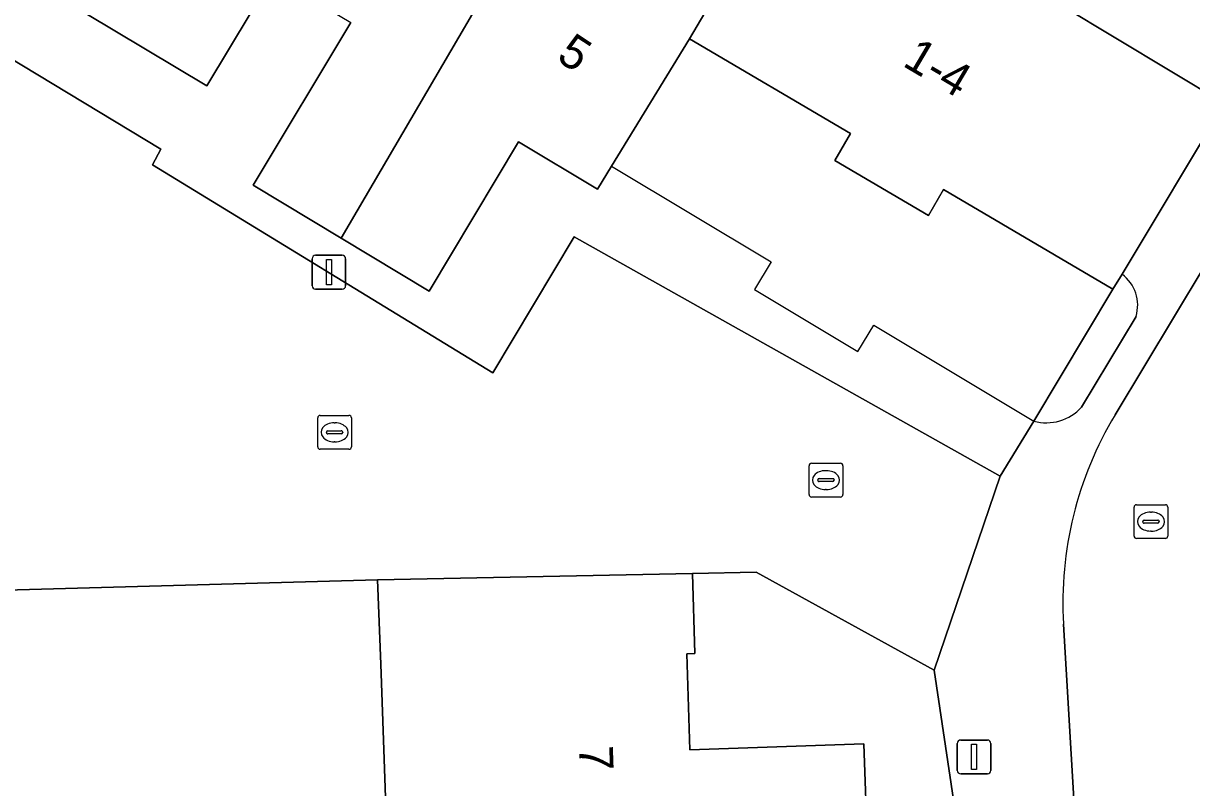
# Model space of a CAD drawing. Extents: x 158455 to 159797, y 387218 to 388672.
# Drawn here: x 159176.65 to 159211.26, y 388146.48 to 388169.11 of the extents above; entities that cross this region are included whole.
import ezdxf

# ---------------------------------------------------------------- set-up
doc = ezdxf.new("R2010")
doc.units = 0
for name, color, linetype in [('IMGEO_Erf', 7, 'Continuous'), ('IMGEO_Kolk', 7, 'Continuous'), ('IMGEO_Lichtmast', 7, 'Continuous'), ('IMGEO_Muur', 7, 'Continuous'), ('IMGEO_Pand', 7, 'Continuous'), ('IMGEO_Pand_nummerreeks', 7, 'Continuous'), ('IMGEO_Pand_overbouw', 7, 'Continuous'), ('IMGEO_Rijbaan_lokaal_open', 7, 'Continuous'), ('IMGEO_Rioolput', 7, 'Continuous'), ('IMGEO_Verkeerseiland_open', 7, 'Continuous')]:
    doc.layers.add(name, color=color, linetype=linetype)

msp = doc.modelspace()

# ---------------------------------------------------------------- linework, layer by layer
at = {"layer": 'IMGEO_Erf'}
for points in [[(159168.415, 388172.831), (159180.726, 388165.384), (159180.475, 388164.925), (159190.559, 388158.766), (159192.964, 388162.789), (159205.584, 388155.705), (159206.582, 388157.332), (159208.926, 388161.237), (159203.91, 388164.189), (159203.458, 388163.421), (159200.685, 388165.053), (159201.152, 388165.847), (159196.38, 388168.656), (159194.075, 388164.883), (159193.657, 388164.198), (159191.319, 388165.601), (159188.668, 388161.186), (159186.067, 388162.747), (159183.456, 388164.315), (159186.348, 388169.133)], [(159207.398, 388169.636), (159212.227, 388166.737), (159215.764, 388172.692)], [(159184.042, 388170.517), (159182.087, 388167.261), (159176.689, 388170.501)], [(159204.371, 388144.997), (159203.628, 388149.964), (159198.355, 388152.86), (159196.475, 388152.823), (159196.536, 388150.452), (159196.299, 388150.444), (159196.395, 388147.602), (159201.547, 388147.776), (159201.65, 388144.723)], [(159187.443, 388144.233), (159187.244, 388150.138), (159187.137, 388152.637), (159174.336, 388152.283)]]:
    msp.add_lwpolyline(points, dxfattribs=at)
at = {"layer": 'IMGEO_Kolk'}
for p, q in [((159185.369, 388156.577), (159185.369, 388157.429)), ((159185.444, 388157.503), (159186.296, 388157.503)), ((159185.857, 388157.283), (159185.882, 388157.283)), ((159186.37, 388157.429), (159186.37, 388156.577)), ((159185.628, 388156.997), (159185.628, 388157.009)), ((159186.066, 388156.96), (159185.668, 388156.96)), ((159185.671, 388157.046), (159186.069, 388157.046)), ((159186.112, 388157.009), (159186.112, 388156.997)), ((159185.88, 388156.723), (159185.855, 388156.723)), ((159186.296, 388156.503), (159185.444, 388156.503)), ((159199.924, 388155.162), (159199.924, 388156.014)), ((159199.999, 388156.088), (159200.851, 388156.088)), ((159200.412, 388155.868), (159200.437, 388155.868)), ((159200.925, 388156.014), (159200.925, 388155.162)), ((159200.183, 388155.582), (159200.183, 388155.594)), ((159200.621, 388155.545), (159200.223, 388155.545)), ((159200.226, 388155.631), (159200.624, 388155.631)), ((159200.667, 388155.594), (159200.667, 388155.582)), ((159200.435, 388155.308), (159200.41, 388155.308)), ((159200.851, 388155.088), (159199.999, 388155.088))]:
    msp.add_line(p, q, dxfattribs=at)
for points in [[(159185.369, 388156.577), (159185.369, 388157.429)], [(159185.444, 388157.503), (159186.296, 388157.503)], [(159186.37, 388157.429), (159186.37, 388156.577)], [(159186.296, 388156.503), (159185.444, 388156.503)], [(159199.924, 388155.162), (159199.924, 388156.014)], [(159199.999, 388156.088), (159200.851, 388156.088)], [(159200.925, 388156.014), (159200.925, 388155.162)], [(159200.851, 388155.088), (159199.999, 388155.088)]]:
    msp.add_lwpolyline(points, dxfattribs=at)
for centre, radius, start, end in [((159185.446, 388157.427), 0.0765, 91.552, 178.448), ((159185.446, 388157.427), 0.0765, 91.552, 178.448), ((159186.294, 388157.427), 0.0765, 1.552, 88.448), ((159186.294, 388157.427), 0.0765, 1.552, 88.448), ((159185.668, 388157.006), 0.0403, 85.8775, 175.7526), ((159185.665, 388156.996), 0.0366, 178.938, 274.7102), ((159186.069, 388157.003), 0.043, 264.8664, 352.4533), ((159186.073, 388157.008), 0.0386, 1.7309, 96.639), ((159185.446, 388156.579), 0.0765, 181.552, 268.448), ((159185.446, 388156.579), 0.0765, 181.552, 268.448), ((159186.294, 388156.579), 0.0765, 271.552, 358.448), ((159186.294, 388156.579), 0.0765, 271.552, 358.448), ((159200.001, 388156.012), 0.0765, 91.552, 178.448), ((159200.001, 388156.012), 0.0765, 91.552, 178.448), ((159200.849, 388156.012), 0.0765, 1.552, 88.448), ((159200.849, 388156.012), 0.0765, 1.552, 88.448), ((159200.223, 388155.591), 0.0403, 85.8775, 175.7526), ((159200.22, 388155.581), 0.0366, 178.938, 274.7102), ((159200.624, 388155.588), 0.043, 264.8664, 352.4533), ((159200.628, 388155.593), 0.0386, 1.7309, 96.639), ((159200.001, 388155.164), 0.0765, 181.552, 268.448), ((159200.001, 388155.164), 0.0765, 181.552, 268.448), ((159200.849, 388155.164), 0.0765, 271.552, 358.448), ((159200.849, 388155.164), 0.0765, 271.552, 358.448)]:
    msp.add_arc(centre, radius, start, end, dxfattribs=at)
for centre, major_axis, ratio, start_param, end_param in [((159185.856, 388157.003), (-0.387, 0.002), 0.722429, 4.712389, 7.853982), ((159185.881, 388157.003), (-0.39, 0.002), 0.717154, 1.570796, 4.712389), ((159200.411, 388155.588), (-0.387, 0.002), 0.722429, 4.712389, 7.853982), ((159200.436, 388155.588), (-0.39, 0.002), 0.717154, 1.570796, 4.712389)]:
    msp.add_ellipse(centre, major_axis=major_axis, ratio=ratio, start_param=start_param, end_param=end_param, dxfattribs=at)
at = {"layer": 'IMGEO_Lichtmast'}
for p, q in [((159185.207, 388161.343), (159185.207, 388162.143)), ((159185.207, 388162.143), (159185.207, 388161.343)), ((159185.307, 388162.243), (159186.097, 388162.243)), ((159186.097, 388162.243), (159185.307, 388162.243)), ((159186.197, 388162.143), (159186.197, 388161.343)), ((159186.197, 388161.343), (159186.197, 388162.143)), ((159186.097, 388161.243), (159185.307, 388161.243)), ((159185.307, 388161.243), (159186.097, 388161.243)), ((159204.415, 388147.893), (159205.205, 388147.893)), ((159205.205, 388147.893), (159204.415, 388147.893)), ((159204.315, 388146.993), (159204.315, 388147.793)), ((159204.315, 388147.793), (159204.315, 388146.993)), ((159205.305, 388147.793), (159205.305, 388146.993)), ((159205.305, 388146.993), (159205.305, 388147.793)), ((159205.205, 388146.893), (159204.415, 388146.893)), ((159204.415, 388146.893), (159205.205, 388146.893))]:
    msp.add_line(p, q, dxfattribs=at)
for points in [[(159185.627, 388162.118), (159185.777, 388162.118), (159185.777, 388161.368), (159185.627, 388161.368), (159185.627, 388162.118)], [(159204.735, 388147.768), (159204.885, 388147.768), (159204.885, 388147.018), (159204.735, 388147.018), (159204.735, 388147.768)]]:
    msp.add_lwpolyline(points, dxfattribs=at)
for centre, start, end in [((159185.307, 388162.143), 90, 180), ((159185.307, 388162.143), 90, 180), ((159186.097, 388162.143), 0, 90), ((159186.097, 388162.143), 360, 90), ((159185.307, 388161.343), 180, 270), ((159185.307, 388161.343), 180, 270), ((159186.097, 388161.343), 270, 0), ((159186.097, 388161.343), 270, 0), ((159204.415, 388147.793), 90, 180), ((159204.415, 388147.793), 90, 180), ((159205.205, 388147.793), 0, 90), ((159205.205, 388147.793), 360, 90), ((159204.415, 388146.993), 180, 270), ((159204.415, 388146.993), 180, 270), ((159205.205, 388146.993), 270, 0), ((159205.205, 388146.993), 270, 0)]:
    msp.add_arc(centre, 0.1, start, end, dxfattribs=at)
at = {"layer": 'IMGEO_Muur'}
msp.add_lwpolyline([(159187.137, 388152.637), (159174.336, 388152.283)], dxfattribs=at)
at = {"layer": 'IMGEO_Pand'}
for points in [[(159184.042, 388170.517), (159188.529, 388177.99), (159188.667, 388178.22), (159183.409, 388181.376), (159180.899, 388177.277), (159178.581, 388178.674), (159176.682, 388175.523), (159177.846, 388174.821), (159176.668, 388172.868), (159177.727, 388172.232), (159176.689, 388170.501), (159182.087, 388167.261)], [(159184.042, 388170.517), (159186.348, 388169.133), (159183.456, 388164.315), (159186.067, 388162.747), (159193.441, 388175.355), (159188.667, 388178.22), (159188.529, 388177.99)], [(159193.441, 388175.355), (159186.067, 388162.747), (159188.668, 388161.186), (159191.319, 388165.601), (159193.657, 388164.198), (159194.075, 388164.883), (159196.38, 388168.656), (159199.718, 388174.312), (159199.287, 388174.571), (159198.085, 388172.568)], [(159199.718, 388174.312), (159196.38, 388168.656), (159201.152, 388165.847), (159200.685, 388165.053), (159203.458, 388163.421), (159203.91, 388164.189), (159208.926, 388161.237), (159209.195, 388161.685), (159212.227, 388166.737), (159207.398, 388169.636), (159208.777, 388171.933), (159205.729, 388173.762), (159204.38, 388171.514)], [(159187.443, 388144.233), (159201.65, 388144.723), (159201.547, 388147.776), (159196.395, 388147.602), (159196.299, 388150.444), (159196.536, 388150.452), (159196.475, 388152.823), (159187.137, 388152.637), (159187.244, 388150.138)]]:
    msp.add_lwpolyline(points, close=True, dxfattribs=at)
at = {"layer": 'IMGEO_Pand_overbouw'}
msp.add_lwpolyline([(159208.926, 388161.237), (159203.91, 388164.189), (159203.458, 388163.421), (159200.685, 388165.053), (159201.152, 388165.847), (159196.38, 388168.656), (159194.075, 388164.883), (159198.797, 388162.049), (159198.308, 388161.234), (159201.373, 388159.394), (159201.842, 388160.177), (159206.582, 388157.332)], close=True, dxfattribs=at)
at = {"layer": 'IMGEO_Rijbaan_lokaal_open'}
for points in [[(159245.384, 388214.25), (159237.201, 388201.629), (159234.255, 388197.027), (159232.222, 388193.943), (159230.82, 388191.957), (159228.217, 388188.284), (159226.414, 388185.719), (159222.908, 388180.379), (159221.796, 388178.752), (159218.661, 388173.591), (159208.986, 388157.522)], [(159208.986, 388157.522), (159218.661, 388173.591), (159221.796, 388178.752), (159222.908, 388180.379), (159226.414, 388185.719), (159228.217, 388188.284), (159230.82, 388191.957)], [(159174.336, 388152.283), (159187.137, 388152.637), (159196.475, 388152.823), (159198.355, 388152.86), (159203.628, 388149.964), (159205.584, 388155.705), (159192.964, 388162.789), (159190.559, 388158.766), (159180.475, 388164.925), (159180.726, 388165.384), (159168.415, 388172.831)], [(159216.055, 388172.513), (159215.764, 388172.692), (159212.227, 388166.737), (159209.195, 388161.685)], [(159209.608, 388160.432), (159207.997, 388157.749)], [(159206.582, 388157.332), (159205.584, 388155.705), (159203.628, 388149.964), (159204.371, 388144.997), (159204.413, 388139.512), (159205.462, 388139.51), (159205.695, 388125.942), (159208.947, 388126.087), (159207.46, 388151.325)], [(159207.46, 388151.325), (159208.947, 388126.087), (159208.963, 388125.82)]]:
    msp.add_lwpolyline(points, dxfattribs=at)
for centre, radius, start, end in [((159208.517, 388160.767), 1.141, 342.9287, 53.5567), ((159206.947, 388158.702), 1.418, 255.0756, 317.7649), ((159218.224, 388151.961), 10.783, 148.9519, 183.3806), ((159218.224, 388151.961), 10.783, 148.9519, 183.3806)]:
    msp.add_arc(centre, radius, start, end, dxfattribs=at)
at = {"layer": 'IMGEO_Rioolput'}
for p, q in [((159209.55, 388153.933), (159209.55, 388154.785)), ((159209.625, 388154.859), (159210.477, 388154.859)), ((159210.551, 388154.785), (159210.551, 388153.933)), ((159210.038, 388154.639), (159210.063, 388154.639)), ((159209.809, 388154.353), (159209.809, 388154.365)), ((159210.247, 388154.316), (159209.849, 388154.316)), ((159209.852, 388154.402), (159210.25, 388154.402)), ((159210.293, 388154.365), (159210.293, 388154.353)), ((159210.477, 388153.859), (159209.625, 388153.859)), ((159210.061, 388154.079), (159210.036, 388154.079))]:
    msp.add_line(p, q, dxfattribs=at)
for points in [[(159209.55, 388153.933), (159209.55, 388154.785)], [(159209.625, 388154.859), (159210.477, 388154.859)], [(159210.551, 388154.785), (159210.551, 388153.933)], [(159210.477, 388153.859), (159209.625, 388153.859)]]:
    msp.add_lwpolyline(points, dxfattribs=at)
for centre, radius, start, end in [((159209.627, 388154.783), 0.0765, 91.552, 178.448), ((159209.627, 388154.783), 0.0765, 91.552, 178.448), ((159210.475, 388154.783), 0.0765, 1.552, 88.448), ((159210.475, 388154.783), 0.0765, 1.552, 88.448), ((159209.849, 388154.362), 0.0403, 85.8775, 175.7526), ((159209.846, 388154.352), 0.0366, 178.938, 274.7102), ((159210.25, 388154.359), 0.043, 264.8664, 352.4533), ((159210.254, 388154.364), 0.0386, 1.7309, 96.639), ((159209.627, 388153.935), 0.0765, 181.552, 268.448), ((159209.627, 388153.935), 0.0765, 181.552, 268.448), ((159210.475, 388153.935), 0.0765, 271.552, 358.448), ((159210.475, 388153.935), 0.0765, 271.552, 358.448)]:
    msp.add_arc(centre, radius, start, end, dxfattribs=at)
for centre, major_axis, ratio, start_param, end_param in [((159210.037, 388154.359), (-0.387, 0.002), 0.722429, 4.712389, 7.853982), ((159210.062, 388154.359), (-0.39, 0.002), 0.717154, 1.570796, 4.712389)]:
    msp.add_ellipse(centre, major_axis=major_axis, ratio=ratio, start_param=start_param, end_param=end_param, dxfattribs=at)
at = {"layer": 'IMGEO_Verkeerseiland_open'}
for points in [[(159209.195, 388161.685), (159208.926, 388161.237), (159206.582, 388157.332)], [(159207.997, 388157.749), (159209.608, 388160.432)]]:
    msp.add_lwpolyline(points, dxfattribs=at)
for centre, radius, start, end in [((159208.517, 388160.767), 1.141, 342.9287, 53.5567), ((159206.947, 388158.702), 1.418, 255.0756, 317.7649)]:
    msp.add_arc(centre, radius, start, end, dxfattribs=at)

# ---------------------------------------------------------------- texts
at = {"layer": 'IMGEO_Pand_nummerreeks'}
for s, rotation, p in [('5', 326.6897, (159192.408, 388168.035)), ('1-4', 329.4023, (159202.66, 388167.869)), ('7', 271.9828, (159193.111, 388147.717))]:
    msp.add_text(s, height=1, rotation=rotation, dxfattribs=at).set_placement(p)

doc.saveas('drawing.dxf')
